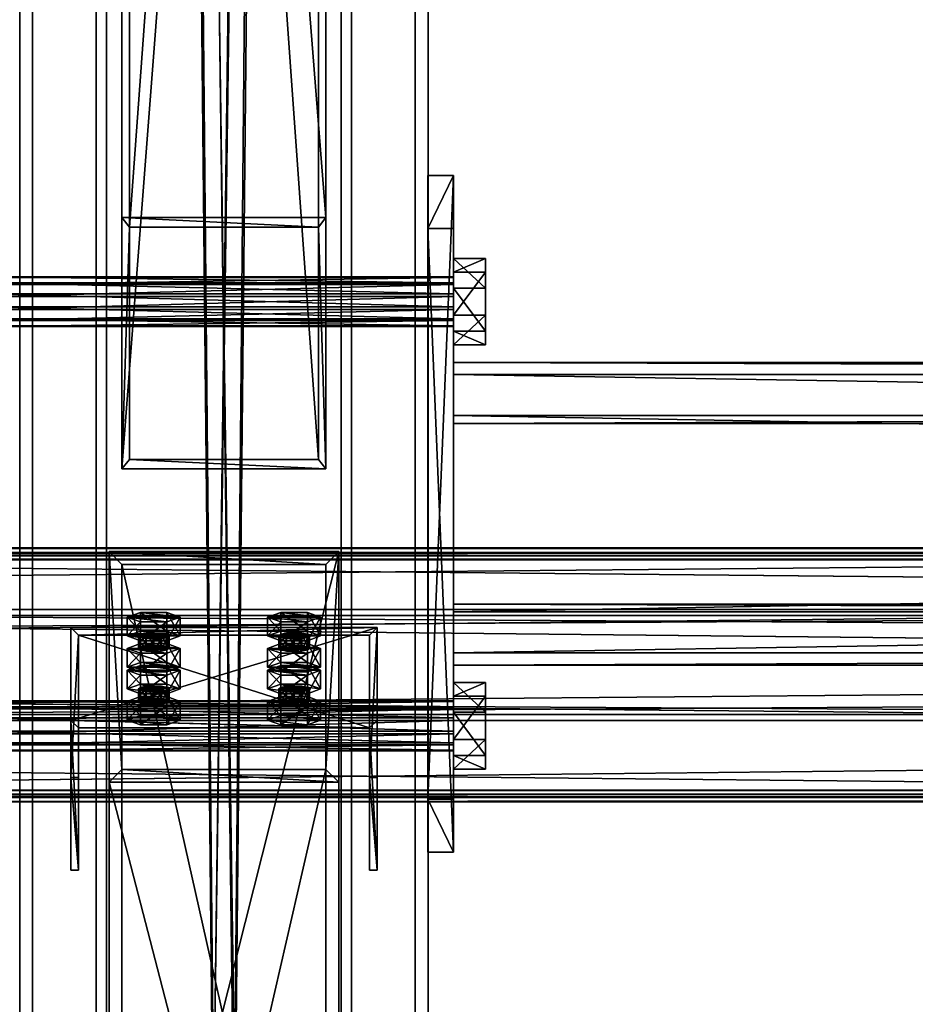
# Model space of a CAD drawing. Header units: millimetres. Extents: x -333 to 67333, y -930 to 39730.
# Tile 777 of 1056: x 11020 to 11371, y 24883 to 25269. Entities that reach past the tile are written whole.
import ezdxf

# ---------------------------------------------------------------- set-up
doc = ezdxf.new("R2010")
doc.units = ezdxf.units.MM
for name, color, linetype in [('13', 7, 'Continuous'), ('3', 7, 'Continuous'), ('4', 7, 'Continuous'), ('5', 7, 'Continuous'), ('6', 7, 'Continuous'), ('7', 7, 'Continuous'), ('95', 7, 'Continuous'), ('99', 7, 'Continuous')]:
    doc.layers.add(name, color=color, linetype=linetype)

msp = doc.modelspace()

# ---------------------------------------------------------------- meshes
at = {"layer": '13', "color": 30}
mesh = msp.add_polyface(dxfattribs=at)
corners = [(4899.99, 24965.81, 6372.77), (4899.99, 25038.2, 6357.38), (11699.99, 25038.2, 6357.38), (11699.99, 24965.81, 6372.77), (4899.99, 24997.03, 6163.71), (11699.99, 24997.03, 6163.71), (4899.99, 25057.68, 6150.82), (11699.99, 25057.68, 6150.82), (4899.99, 25060.38, 6163.54), (11699.99, 25060.38, 6163.54), (4899.99, 25062.33, 6163.12), (11699.99, 25062.33, 6163.12), (4899.99, 25059.22, 6148.45), (11699.99, 25059.22, 6148.45), (4899.99, 24994.66, 6162.17), (11699.99, 24994.66, 6162.17), (4899.99, 25035.82, 6355.84), (11699.99, 25035.82, 6355.84), (4899.99, 24967.35, 6370.4), (11699.99, 24967.35, 6370.4), (4899.99, 24964.65, 6357.68), (11699.99, 24964.65, 6357.68), (4899.99, 24962.69, 6358.1), (11699.99, 24962.69, 6358.1)]
mesh.append_faces([[corners[k] for k in face] for face in [(0, 2, 3, 3), (1, 5, 2, 2), (4, 7, 5, 5), (6, 9, 7, 7), (8, 11, 9, 9), (10, 13, 11, 11), (12, 15, 13, 13), (14, 17, 15, 15), (16, 19, 17, 17), (18, 21, 19, 19), (20, 23, 21, 21), (22, 3, 23, 23), (20, 0, 22, 22), (8, 12, 10, 10), (11, 7, 9, 9)]], dxfattribs={"vtx0": -1, "color": 30})
mesh.append_faces([[corners[k] for k in face] for face in [(0, 16, 1, 1), (16, 0, 18, 18), (18, 0, 20, 20), (12, 6, 14, 14), (14, 1, 16, 16), (3, 19, 23, 23), (19, 2, 17, 17), (17, 2, 15, 15), (15, 5, 13, 13)]], dxfattribs={"vtx0": -1, "vtx1": -1, "color": 30})
mesh.append_faces([[corners[k] for k in face] for face in [(12, 8, 6, 6), (14, 6, 4, 4), (14, 4, 1, 1), (7, 11, 13, 13), (19, 3, 2, 2), (15, 2, 5, 5), (13, 5, 7, 7)]], dxfattribs={"vtx0": -1, "vtx2": -1, "vtx3": -1, "color": 30})
mesh.append_faces([[corners[k] for k in face] for face in [(21, 23, 19, 19)]], dxfattribs={"vtx1": -1, "color": 30})
mesh.append_faces([[corners[k] for k in face] for face in [(0, 1, 2, 2), (1, 4, 5, 5), (4, 6, 7, 7), (6, 8, 9, 9), (8, 10, 11, 11), (10, 12, 13, 13), (12, 14, 15, 15), (14, 16, 17, 17), (16, 18, 19, 19), (18, 20, 21, 21), (20, 22, 23, 23), (22, 0, 3, 3)]], dxfattribs={"vtx2": -1, "vtx3": -1, "color": 30})
mesh = msp.add_polyface(dxfattribs=at)
corners = [(10499.99, 24965.81, 6372.77), (10499.99, 25038.2, 6357.38), (17299.99, 25038.2, 6357.38), (17299.99, 24965.81, 6372.77), (10499.99, 24997.03, 6163.71), (17299.99, 24997.03, 6163.71), (10499.99, 25057.68, 6150.82), (17299.99, 25057.68, 6150.82), (10499.99, 25060.38, 6163.54), (17299.99, 25060.38, 6163.54), (10499.99, 25062.33, 6163.12), (17299.99, 25062.33, 6163.12), (10499.99, 25059.22, 6148.45), (17299.99, 25059.22, 6148.45), (10499.99, 24994.66, 6162.17), (17299.99, 24994.66, 6162.17), (10499.99, 25035.82, 6355.84), (17299.99, 25035.82, 6355.84), (10499.99, 24967.35, 6370.4), (17299.99, 24967.35, 6370.4), (10499.99, 24964.65, 6357.68), (17299.99, 24964.65, 6357.68), (10499.99, 24962.69, 6358.1), (17299.99, 24962.69, 6358.1)]
mesh.append_faces([[corners[k] for k in face] for face in [(0, 2, 3, 3), (1, 5, 2, 2), (4, 7, 5, 5), (6, 9, 7, 7), (8, 11, 9, 9), (10, 13, 11, 11), (12, 15, 13, 13), (14, 17, 15, 15), (16, 19, 17, 17), (18, 21, 19, 19), (20, 23, 21, 21), (22, 3, 23, 23), (20, 0, 22, 22), (8, 12, 10, 10), (11, 7, 9, 9)]], dxfattribs={"vtx0": -1, "color": 30})
mesh.append_faces([[corners[k] for k in face] for face in [(0, 16, 1, 1), (16, 0, 18, 18), (18, 0, 20, 20), (12, 6, 14, 14), (14, 1, 16, 16), (3, 19, 23, 23), (19, 2, 17, 17), (17, 2, 15, 15), (15, 5, 13, 13)]], dxfattribs={"vtx0": -1, "vtx1": -1, "color": 30})
mesh.append_faces([[corners[k] for k in face] for face in [(12, 8, 6, 6), (14, 6, 4, 4), (14, 4, 1, 1), (7, 11, 13, 13), (19, 3, 2, 2), (15, 2, 5, 5), (13, 5, 7, 7)]], dxfattribs={"vtx0": -1, "vtx2": -1, "vtx3": -1, "color": 30})
mesh.append_faces([[corners[k] for k in face] for face in [(21, 23, 19, 19)]], dxfattribs={"vtx1": -1, "color": 30})
mesh.append_faces([[corners[k] for k in face] for face in [(0, 1, 2, 2), (1, 4, 5, 5), (4, 6, 7, 7), (6, 8, 9, 9), (8, 10, 11, 11), (10, 12, 13, 13), (12, 14, 15, 15), (14, 16, 17, 17), (16, 18, 19, 19), (18, 20, 21, 21), (20, 22, 23, 23), (22, 0, 3, 3)]], dxfattribs={"vtx2": -1, "vtx3": -1, "color": 30})
at = {"layer": '3', "color": 91}
mesh = msp.add_polyface(dxfattribs=at)
corners = [(11137, 25097.01, 5976.91), (11063, 25097.01, 5976.91), (11063, 26137.01, 3783.11), (11137, 26137.01, 3783.11), (11063, 25188.08, 5957.55), (11063, 26203.88, 3814.81), (11137, 25188.08, 5957.55), (11137, 26203.88, 3814.81), (11140, 25093.32, 5977.69), (11140, 25191.77, 5956.77), (11140, 26206.59, 3816.09), (11140, 26134.3, 3781.82), (11060, 25191.77, 5956.77), (11060, 26206.59, 3816.09), (11060, 25093.32, 5977.69), (11060, 26134.3, 3781.82)]
mesh.append_faces([[corners[k] for k in face] for face in [(0, 2, 3, 3), (1, 5, 2, 2), (4, 7, 5, 5), (6, 3, 7, 7), (8, 10, 11, 11), (9, 13, 10, 10), (12, 15, 13, 13), (14, 11, 15, 15)]], dxfattribs={"vtx0": -1, "color": 91})
mesh.append_faces([[corners[k] for k in face] for face in [(9, 6, 12, 12), (6, 8, 0, 0), (0, 8, 1, 1), (12, 4, 14, 14), (4, 12, 6, 6), (14, 1, 8, 8), (11, 3, 15, 15), (3, 10, 7, 7), (7, 10, 5, 5), (15, 2, 13, 13), (2, 15, 3, 3), (13, 5, 10, 10)]], dxfattribs={"vtx0": -1, "vtx1": -1, "color": 91})
mesh.append_faces([[corners[k] for k in face] for face in [(6, 9, 8, 8), (14, 4, 1, 1), (3, 11, 10, 10), (13, 2, 5, 5)]], dxfattribs={"vtx0": -1, "vtx2": -1, "vtx3": -1, "color": 91})
mesh.append_faces([[corners[k] for k in face] for face in [(0, 1, 2, 2), (1, 4, 5, 5), (4, 6, 7, 7), (6, 0, 3, 3), (8, 9, 10, 10), (9, 12, 13, 13), (12, 14, 15, 15), (14, 8, 11, 11)]], dxfattribs={"vtx2": -1, "vtx3": -1, "color": 91})
at = {"layer": '4', "color": 171}
mesh = msp.add_polyface(dxfattribs=at)
corners = [(11060, 25055.81, 5985.67), (11140, 25055.81, 5985.67), (11140, 24699.69, 5226.59), (11060, 24699.69, 5226.59), (11140, 24975.46, 6002.74), (11140, 24627.27, 5260.57), (11060, 24975.46, 6002.74), (11060, 24627.27, 5260.57), (11055, 25060.84, 5984.6), (11055, 24970.44, 6003.81), (11055, 24622.74, 5262.69), (11055, 24704.22, 5224.47), (11145, 24970.44, 6003.81), (11145, 24622.74, 5262.69), (11145, 25060.84, 5984.6), (11145, 24704.22, 5224.47)]
mesh.append_faces([[corners[k] for k in face] for face in [(0, 2, 3, 3), (1, 5, 2, 2), (4, 7, 5, 5), (6, 3, 7, 7), (8, 10, 11, 11), (9, 13, 10, 10), (12, 15, 13, 13), (14, 11, 15, 15)]], dxfattribs={"vtx0": -1, "color": 171})
mesh.append_faces([[corners[k] for k in face] for face in [(9, 6, 12, 12), (6, 8, 0, 0), (0, 8, 1, 1), (12, 4, 14, 14), (4, 12, 6, 6), (14, 1, 8, 8), (11, 3, 15, 15), (3, 10, 7, 7), (7, 10, 5, 5), (15, 2, 13, 13), (2, 15, 3, 3), (13, 5, 10, 10)]], dxfattribs={"vtx0": -1, "vtx1": -1, "color": 171})
mesh.append_faces([[corners[k] for k in face] for face in [(6, 9, 8, 8), (14, 4, 1, 1), (3, 11, 10, 10), (13, 2, 5, 5)]], dxfattribs={"vtx0": -1, "vtx2": -1, "vtx3": -1, "color": 171})
mesh.append_faces([[corners[k] for k in face] for face in [(0, 1, 2, 2), (1, 4, 5, 5), (4, 6, 7, 7), (6, 0, 3, 3), (8, 9, 10, 10), (9, 12, 13, 13), (12, 14, 15, 15), (14, 8, 11, 11)]], dxfattribs={"vtx2": -1, "vtx3": -1, "color": 171})
at = {"layer": '5', "color": 131}
mesh = msp.add_polyface(dxfattribs=at)
corners = [(11054, 29385.28, 2984), (11146, 29385.28, 2984), (11146, 19415.31, 2984), (11054, 19415.31, 2984), (11146, 29385.28, 3076), (11146, 19415.31, 3076), (11054, 29385.28, 3076), (11054, 19415.31, 3076), (11050, 29385.28, 2980), (11050, 29385.28, 3080), (11050, 19415.31, 3080), (11050, 19415.31, 2980), (11150, 29385.28, 3080), (11150, 19415.31, 3080), (11150, 29385.28, 2980), (11150, 19415.31, 2980)]
mesh.append_faces([[corners[k] for k in face] for face in [(0, 2, 3, 3), (1, 5, 2, 2), (4, 7, 5, 5), (6, 3, 7, 7), (8, 10, 11, 11), (9, 13, 10, 10), (12, 15, 13, 13), (14, 11, 15, 15)]], dxfattribs={"vtx0": -1, "color": 131})
mesh.append_faces([[corners[k] for k in face] for face in [(9, 6, 12, 12), (6, 8, 0, 0), (0, 8, 1, 1), (12, 4, 14, 14), (4, 12, 6, 6), (14, 1, 8, 8), (11, 3, 15, 15), (3, 10, 7, 7), (7, 10, 5, 5), (15, 2, 13, 13), (2, 15, 3, 3), (13, 5, 10, 10)]], dxfattribs={"vtx0": -1, "vtx1": -1, "color": 131})
mesh.append_faces([[corners[k] for k in face] for face in [(6, 9, 8, 8), (14, 4, 1, 1), (3, 11, 10, 10), (13, 2, 5, 5)]], dxfattribs={"vtx0": -1, "vtx2": -1, "vtx3": -1, "color": 131})
mesh.append_faces([[corners[k] for k in face] for face in [(0, 1, 2, 2), (1, 4, 5, 5), (4, 6, 7, 7), (6, 0, 3, 3), (8, 9, 10, 10), (9, 12, 13, 13), (12, 14, 15, 15), (14, 8, 11, 11)]], dxfattribs={"vtx2": -1, "vtx3": -1, "color": 131})
mesh = msp.add_polyface(dxfattribs=at)
corners = [(16609.96, 25111.13, 6008.63), (16609.96, 25021.14, 6027.75), (11189.95, 25021.14, 6027.75), (11189.95, 25111.13, 6008.63), (16609.96, 25040.26, 6117.74), (11189.95, 25040.26, 6117.74), (16609.96, 25130.25, 6098.62), (11189.95, 25130.25, 6098.62), (16609.96, 25114.21, 6003.88), (16609.96, 25135, 6101.7), (11189.95, 25135, 6101.7), (11189.95, 25114.21, 6003.88), (16609.96, 25037.18, 6122.49), (11189.95, 25037.18, 6122.49), (16609.96, 25016.39, 6024.67), (11189.95, 25016.39, 6024.67)]
mesh.append_faces([[corners[k] for k in face] for face in [(0, 2, 3, 3), (1, 5, 2, 2), (4, 7, 5, 5), (6, 3, 7, 7), (8, 10, 11, 11), (9, 13, 10, 10), (12, 15, 13, 13), (14, 11, 15, 15)]], dxfattribs={"vtx0": -1, "color": 131})
mesh.append_faces([[corners[k] for k in face] for face in [(8, 6, 9, 9), (6, 8, 0, 0), (12, 4, 14, 14), (4, 9, 6, 6), (11, 3, 15, 15), (3, 10, 7, 7), (7, 10, 5, 5), (15, 2, 13, 13), (2, 15, 3, 3), (13, 5, 10, 10)]], dxfattribs={"vtx0": -1, "vtx1": -1, "color": 131})
mesh.append_faces([[corners[k] for k in face] for face in [(0, 8, 14, 14), (4, 12, 9, 9), (14, 4, 1, 1), (14, 1, 0, 0), (3, 11, 10, 10), (13, 2, 5, 5)]], dxfattribs={"vtx0": -1, "vtx2": -1, "vtx3": -1, "color": 131})
mesh.append_faces([[corners[k] for k in face] for face in [(0, 1, 2, 2), (1, 4, 5, 5), (4, 6, 7, 7), (6, 0, 3, 3), (8, 9, 10, 10), (9, 12, 13, 13), (12, 14, 15, 15), (14, 8, 11, 11)]], dxfattribs={"vtx2": -1, "vtx3": -1, "color": 131})
at = {"layer": '6', "color": 2}
mesh = msp.add_polyface(dxfattribs=at)
corners = [(11020, 19420.14, 7183.53), (11180, 19420.14, 7183.53), (11180, 30845.34, 4755.1), (11020, 30845.34, 4755.1), (11020, 19420.14, 7347.1), (11020, 30878.6, 4911.61), (11180, 19420.14, 7347.1), (11180, 30878.6, 4911.61), (11175, 30846.38, 4759.99), (11025, 30846.38, 4759.99), (11025, 30877.56, 4906.72), (11175, 30877.56, 4906.72), (11025, 19420.14, 7341.99), (11175, 19420.14, 7341.99), (11025, 19420.14, 7188.64), (11175, 19420.14, 7188.64)]
mesh.append_faces([[corners[k] for k in face] for face in [(0, 2, 3, 3), (4, 3, 5, 5), (6, 5, 7, 7), (1, 7, 2, 2), (12, 11, 10, 10), (14, 10, 9, 9), (15, 9, 8, 8), (13, 8, 11, 11)]], dxfattribs={"vtx0": -1, "color": 2})
mesh.append_faces([[corners[k] for k in face] for face in [(2, 8, 3, 3), (8, 7, 11, 11), (11, 7, 10, 10), (3, 9, 5, 5), (9, 3, 8, 8), (5, 10, 7, 7), (4, 12, 0, 0), (12, 6, 13, 13), (13, 6, 15, 15), (0, 14, 1, 1), (14, 0, 12, 12), (1, 15, 6, 6)]], dxfattribs={"vtx0": -1, "vtx1": -1, "color": 2})
mesh.append_faces([[corners[k] for k in face] for face in [(8, 2, 7, 7), (5, 9, 10, 10), (12, 4, 6, 6), (1, 14, 15, 15)]], dxfattribs={"vtx0": -1, "vtx2": -1, "vtx3": -1, "color": 2})
mesh.append_faces([[corners[k] for k in face] for face in [(0, 1, 2, 2), (4, 0, 3, 3), (6, 4, 5, 5), (1, 6, 7, 7), (12, 13, 11, 11), (14, 12, 10, 10), (15, 14, 9, 9), (13, 15, 8, 8)]], dxfattribs={"vtx2": -1, "vtx3": -1, "color": 2})
at = {"layer": '7', "color": 6}
mesh = msp.add_polyface(dxfattribs=at)
corners = [(11159.99, 25031.04, 6333.35), (11039.99, 25031.04, 6333.35), (11039.99, 24994.66, 6162.17), (11159.99, 24994.66, 6162.17), (11039.99, 24972.35, 6345.82), (11039.99, 24935.97, 6174.64), (11042.99, 24972.35, 6345.82), (11042.99, 24935.97, 6174.64), (11042.99, 25028.11, 6333.97), (11042.99, 24991.72, 6162.79), (11156.99, 25028.11, 6333.97), (11156.99, 24991.72, 6162.79), (11156.99, 24972.35, 6345.82), (11156.99, 24935.97, 6174.64), (11159.99, 24972.35, 6345.82), (11159.99, 24935.97, 6174.64)]
mesh.append_faces([[corners[k] for k in face] for face in [(0, 2, 3, 3), (1, 5, 2, 2), (4, 7, 5, 5), (6, 9, 7, 7), (8, 11, 9, 9), (10, 13, 11, 11), (12, 15, 13, 13), (14, 3, 15, 15), (12, 0, 14, 14), (7, 2, 5, 5)]], dxfattribs={"vtx0": -1, "color": 6})
mesh.append_faces([[corners[k] for k in face] for face in [(1, 8, 4, 4), (8, 0, 10, 10), (10, 0, 12, 12), (3, 11, 15, 15), (11, 2, 9, 9), (9, 2, 7, 7)]], dxfattribs={"vtx0": -1, "vtx1": -1, "color": 6})
mesh.append_faces([[corners[k] for k in face] for face in [(8, 1, 0, 0), (11, 3, 2, 2)]], dxfattribs={"vtx0": -1, "vtx2": -1, "vtx3": -1, "color": 6})
mesh.append_faces([[corners[k] for k in face] for face in [(6, 4, 8, 8), (13, 15, 11, 11)]], dxfattribs={"vtx1": -1, "color": 6})
mesh.append_faces([[corners[k] for k in face] for face in [(0, 1, 2, 2), (1, 4, 5, 5), (4, 6, 7, 7), (6, 8, 9, 9), (8, 10, 11, 11), (10, 12, 13, 13), (12, 14, 15, 15), (14, 0, 3, 3)]], dxfattribs={"vtx2": -1, "vtx3": -1, "color": 6})
at = {"layer": '95', "color": 7}
mesh = msp.add_polyface(dxfattribs=at)
corners = [(11009.95, 25168.62, 6043.43), (11009.95, 25166.27, 6038.82), (11189.95, 25166.27, 6038.82), (11189.95, 25168.62, 6043.43), (11009.95, 25161.93, 6036), (11189.95, 25161.93, 6036), (11009.95, 25156.76, 6035.73), (11189.95, 25156.76, 6035.73), (11009.95, 25152.15, 6038.08), (11189.95, 25152.15, 6038.08), (11009.95, 25149.33, 6042.42), (11189.95, 25149.33, 6042.42), (11009.95, 25149.06, 6047.59), (11189.95, 25149.06, 6047.59), (11009.95, 25151.41, 6052.2), (11189.95, 25151.41, 6052.2), (11009.95, 25155.75, 6055.02), (11189.95, 25155.75, 6055.02), (11009.95, 25160.92, 6055.29), (11189.95, 25160.92, 6055.29), (11009.95, 25165.53, 6052.94), (11189.95, 25165.53, 6052.94), (11009.95, 25168.35, 6048.6), (11189.95, 25168.35, 6048.6), (11189.95, 25175.78, 6041.91), (11189.95, 25164.19, 6029.04), (11202.45, 25164.19, 6029.04), (11202.45, 25175.78, 6041.91), (11189.95, 25147.25, 6032.64), (11202.45, 25147.25, 6032.64), (11189.95, 25141.9, 6049.11), (11202.45, 25141.9, 6049.11), (11189.95, 25153.49, 6061.99), (11202.45, 25153.49, 6061.99), (11189.95, 25170.43, 6058.39), (11202.45, 25170.43, 6058.39), (10997.45, 25175.78, 6041.91), (10997.45, 25164.19, 6029.04), (11009.95, 25164.19, 6029.04), (11009.95, 25175.78, 6041.91), (10997.45, 25147.25, 6032.64), (11009.95, 25147.25, 6032.64), (10997.45, 25141.9, 6049.11), (11009.95, 25141.9, 6049.11), (10997.45, 25153.49, 6061.99), (11009.95, 25153.49, 6061.99), (10997.45, 25170.43, 6058.39), (11009.95, 25170.43, 6058.39), (11009.95, 25002.33, 6078.78), (11009.95, 24999.98, 6074.17), (11189.95, 24999.98, 6074.17), (11189.95, 25002.33, 6078.78), (11009.95, 24995.64, 6071.35), (11189.95, 24995.64, 6071.35), (11009.95, 24990.47, 6071.08), (11189.95, 24990.47, 6071.08), (11009.95, 24985.86, 6073.43), (11189.95, 24985.86, 6073.43), (11009.95, 24983.04, 6077.77), (11189.95, 24983.04, 6077.77), (11009.95, 24982.77, 6082.94), (11189.95, 24982.77, 6082.94), (11009.95, 24985.12, 6087.55), (11189.95, 24985.12, 6087.55), (11009.95, 24989.46, 6090.37), (11189.95, 24989.46, 6090.37), (11009.95, 24994.63, 6090.64), (11189.95, 24994.63, 6090.64), (11009.95, 24999.24, 6088.29), (11189.95, 24999.24, 6088.29), (11009.95, 25002.06, 6083.95), (11189.95, 25002.06, 6083.95), (11189.95, 25009.49, 6077.26), (11189.95, 24997.91, 6064.38), (11202.45, 24997.91, 6064.38), (11202.45, 25009.49, 6077.26), (11189.95, 24980.96, 6067.99), (11202.45, 24980.96, 6067.99), (11189.95, 24975.61, 6084.46), (11202.45, 24975.61, 6084.46), (11189.95, 24987.2, 6097.33), (11202.45, 24987.2, 6097.33), (11189.95, 25004.14, 6093.73), (11202.45, 25004.14, 6093.73), (10997.45, 25009.49, 6077.26), (10997.45, 24997.91, 6064.38), (11009.95, 24997.91, 6064.38), (11009.95, 25009.49, 6077.26), (10997.45, 24980.96, 6067.99), (11009.95, 24980.96, 6067.99), (10997.45, 24975.61, 6084.46), (11009.95, 24975.61, 6084.46), (10997.45, 24987.2, 6097.33), (11009.95, 24987.2, 6097.33), (10997.45, 25004.14, 6093.73), (11009.95, 25004.14, 6093.73)]
mesh.append_faces([[corners[k] for k in face] for face in [(0, 2, 3, 3), (1, 5, 2, 2), (4, 7, 5, 5), (6, 9, 7, 7), (8, 11, 9, 9), (10, 13, 11, 11), (12, 15, 13, 13), (14, 17, 15, 15), (16, 19, 17, 17), (18, 21, 19, 19), (20, 23, 21, 21), (22, 3, 23, 23), (4, 8, 6, 6), (18, 22, 20, 20), (23, 19, 21, 21), (11, 7, 9, 9), (24, 26, 27, 27), (25, 29, 26, 26), (28, 31, 29, 29), (30, 33, 31, 31), (32, 35, 33, 33), (34, 27, 35, 35), (25, 30, 28, 28), (32, 24, 34, 34), (27, 33, 35, 35), (31, 26, 29, 29), (36, 38, 39, 39), (37, 41, 38, 38), (40, 43, 41, 41), (42, 45, 43, 43), (44, 47, 45, 45), (46, 39, 47, 47), (37, 42, 40, 40), (44, 36, 46, 46), (39, 45, 47, 47), (43, 38, 41, 41), (48, 50, 51, 51), (49, 53, 50, 50), (52, 55, 53, 53), (54, 57, 55, 55), (56, 59, 57, 57), (58, 61, 59, 59), (60, 63, 61, 61), (62, 65, 63, 63), (64, 67, 65, 65), (66, 69, 67, 67), (68, 71, 69, 69), (70, 51, 71, 71), (52, 56, 54, 54), (66, 70, 68, 68), (71, 67, 69, 69), (59, 55, 57, 57), (72, 74, 75, 75), (73, 77, 74, 74), (76, 79, 77, 77), (78, 81, 79, 79), (80, 83, 81, 81), (82, 75, 83, 83), (73, 78, 76, 76), (80, 72, 82, 82), (75, 81, 83, 83), (79, 74, 77, 77), (84, 86, 87, 87), (85, 89, 86, 86), (88, 91, 89, 89), (90, 93, 91, 91), (92, 95, 93, 93), (94, 87, 95, 95), (85, 90, 88, 88), (92, 84, 94, 94), (87, 93, 95, 95), (91, 86, 89, 89)]], dxfattribs={"vtx0": -1, "color": 7})
mesh.append_faces([[corners[k] for k in face] for face in [(8, 4, 10, 10), (10, 4, 12, 12), (12, 0, 14, 14), (14, 0, 16, 16), (16, 22, 18, 18), (19, 23, 17, 17), (17, 3, 15, 15), (15, 2, 13, 13), (13, 5, 11, 11), (30, 24, 32, 32), (33, 26, 31, 31), (42, 36, 44, 44), (45, 38, 43, 43), (56, 52, 58, 58), (58, 49, 60, 60), (60, 48, 62, 62), (62, 70, 64, 64), (64, 70, 66, 66), (67, 71, 65, 65), (65, 51, 63, 63), (63, 50, 61, 61), (61, 53, 59, 59), (78, 72, 80, 80), (81, 74, 79, 79), (90, 84, 92, 92), (93, 86, 91, 91)]], dxfattribs={"vtx0": -1, "vtx1": -1, "color": 7})
mesh.append_faces([[corners[k] for k in face] for face in [(12, 4, 1, 1), (12, 1, 0, 0), (16, 0, 22, 22), (17, 23, 3, 3), (15, 3, 2, 2), (13, 2, 5, 5), (11, 5, 7, 7), (30, 25, 24, 24), (33, 27, 26, 26), (42, 37, 36, 36), (45, 39, 38, 38), (58, 52, 49, 49), (60, 49, 48, 48), (62, 48, 70, 70), (65, 71, 51, 51), (63, 51, 50, 50), (61, 50, 53, 53), (59, 53, 55, 55), (78, 73, 72, 72), (81, 75, 74, 74), (90, 85, 84, 84), (93, 87, 86, 86)]], dxfattribs={"vtx0": -1, "vtx2": -1, "vtx3": -1, "color": 7})
mesh.append_faces([[corners[k] for k in face] for face in [(0, 1, 2, 2), (1, 4, 5, 5), (4, 6, 7, 7), (6, 8, 9, 9), (8, 10, 11, 11), (10, 12, 13, 13), (12, 14, 15, 15), (14, 16, 17, 17), (16, 18, 19, 19), (18, 20, 21, 21), (20, 22, 23, 23), (22, 0, 3, 3), (24, 25, 26, 26), (25, 28, 29, 29), (28, 30, 31, 31), (30, 32, 33, 33), (32, 34, 35, 35), (34, 24, 27, 27), (36, 37, 38, 38), (37, 40, 41, 41), (40, 42, 43, 43), (42, 44, 45, 45), (44, 46, 47, 47), (46, 36, 39, 39), (48, 49, 50, 50), (49, 52, 53, 53), (52, 54, 55, 55), (54, 56, 57, 57), (56, 58, 59, 59), (58, 60, 61, 61), (60, 62, 63, 63), (62, 64, 65, 65), (64, 66, 67, 67), (66, 68, 69, 69), (68, 70, 71, 71), (70, 48, 51, 51), (72, 73, 74, 74), (73, 76, 77, 77), (76, 78, 79, 79), (78, 80, 81, 81), (80, 82, 83, 83), (82, 72, 75, 75), (84, 85, 86, 86), (85, 88, 89, 89), (88, 90, 91, 91), (90, 92, 93, 93), (92, 94, 95, 95), (94, 84, 87, 87)]], dxfattribs={"vtx2": -1, "vtx3": -1, "color": 7})
at = {"layer": '95', "color": 20}
mesh = msp.add_polyface(dxfattribs=at)
corners = [(11078.49, 25027.8, 6308.48), (11077.69, 25027.18, 6305.54), (11077.69, 25022.29, 6306.58), (11067.29, 25027.18, 6305.54), (11066.49, 25027.8, 6308.48), (11066.49, 25022.91, 6309.52), (11067.29, 25028.42, 6311.41), (11067.29, 25023.53, 6312.45), (11069.49, 25028.88, 6313.56), (11069.49, 25023.99, 6314.6), (11072.49, 25029.05, 6314.35), (11072.49, 25024.16, 6315.39), (11075.49, 25028.88, 6313.56), (11075.49, 25023.99, 6314.6), (11077.69, 25028.42, 6311.41), (11077.69, 25023.53, 6312.45), (11078.49, 25022.91, 6309.52), (11072.49, 25026.55, 6302.61), (11069.49, 25026.72, 6303.39), (11075.49, 25026.72, 6303.39), (11082.88, 25035.14, 6306.92), (11077.69, 25033.27, 6298.11), (11077.69, 25025.93, 6299.67), (11082.88, 25027.8, 6308.48), (11067.29, 25033.27, 6298.11), (11067.29, 25025.93, 6299.67), (11062.1, 25035.14, 6306.92), (11062.1, 25027.8, 6308.48), (11067.29, 25037.01, 6315.72), (11067.29, 25029.67, 6317.28), (11077.69, 25037.01, 6315.72), (11077.69, 25029.67, 6317.28)]
mesh.append_faces([[corners[k] for k in face] for face in [(6, 9, 7, 7), (8, 11, 9, 9), (10, 13, 11, 11), (12, 15, 13, 13), (17, 3, 18, 18), (8, 12, 10, 10), (20, 22, 23, 23), (21, 25, 22, 22), (24, 27, 25, 25), (26, 29, 27, 27), (28, 31, 29, 29), (30, 23, 31, 31), (21, 26, 24, 24), (28, 20, 30, 30), (23, 29, 31, 31), (27, 22, 25, 25)]], dxfattribs={"vtx0": -1, "color": 20})
mesh.append_faces([[corners[k] for k in face] for face in [(3, 19, 4, 4), (4, 1, 6, 6), (6, 0, 8, 8), (26, 20, 28, 28), (29, 23, 27, 27)]], dxfattribs={"vtx0": -1, "vtx1": -1, "color": 20})
mesh.append_faces([[corners[k] for k in face] for face in [(3, 17, 19, 19), (4, 19, 1, 1), (6, 1, 0, 0), (8, 0, 14, 14), (8, 14, 12, 12), (26, 21, 20, 20), (27, 23, 22, 22)]], dxfattribs={"vtx0": -1, "vtx2": -1, "vtx3": -1, "color": 20})
mesh.append_faces([[corners[k] for k in face] for face in [(0, 1, 2, 2), (3, 4, 5, 5), (4, 6, 7, 7), (6, 8, 9, 9), (8, 10, 11, 11), (10, 12, 13, 13), (12, 14, 15, 15), (14, 0, 16, 16), (20, 21, 22, 22), (21, 24, 25, 25), (24, 26, 27, 27), (26, 28, 29, 29), (28, 30, 31, 31), (30, 20, 23, 23)]], dxfattribs={"vtx2": -1, "vtx3": -1, "color": 20})
mesh = msp.add_polyface(dxfattribs=at)
corners = [(11133.49, 25027.8, 6308.48), (11132.69, 25027.18, 6305.54), (11132.69, 25022.29, 6306.58), (11122.29, 25027.18, 6305.54), (11121.49, 25027.8, 6308.48), (11121.49, 25022.91, 6309.52), (11122.29, 25028.42, 6311.41), (11122.29, 25023.53, 6312.45), (11124.49, 25028.88, 6313.56), (11124.49, 25023.99, 6314.6), (11127.49, 25029.05, 6314.35), (11127.49, 25024.16, 6315.39), (11130.49, 25028.88, 6313.56), (11130.49, 25023.99, 6314.6), (11132.69, 25028.42, 6311.41), (11132.69, 25023.53, 6312.45), (11133.49, 25022.91, 6309.52), (11130.49, 25026.72, 6303.39), (11124.49, 25026.72, 6303.39), (11127.49, 25026.55, 6302.61), (11137.88, 25035.14, 6306.92), (11132.69, 25033.27, 6298.11), (11132.69, 25025.93, 6299.67), (11137.88, 25027.8, 6308.48), (11122.29, 25033.27, 6298.11), (11122.29, 25025.93, 6299.67), (11117.1, 25035.14, 6306.92), (11117.1, 25027.8, 6308.48), (11122.29, 25037.01, 6315.72), (11122.29, 25029.67, 6317.28), (11132.69, 25037.01, 6315.72), (11132.69, 25029.67, 6317.28)]
mesh.append_faces([[corners[k] for k in face] for face in [(6, 9, 7, 7), (8, 11, 9, 9), (10, 13, 11, 11), (12, 15, 13, 13), (17, 18, 19, 19), (8, 12, 10, 10), (20, 22, 23, 23), (21, 25, 22, 22), (24, 27, 25, 25), (26, 29, 27, 27), (28, 31, 29, 29), (30, 23, 31, 31), (21, 26, 24, 24), (28, 20, 30, 30), (23, 29, 31, 31), (27, 22, 25, 25)]], dxfattribs={"vtx0": -1, "color": 20})
mesh.append_faces([[corners[k] for k in face] for face in [(18, 17, 3, 3), (3, 1, 4, 4), (4, 1, 6, 6), (6, 14, 8, 8), (26, 20, 28, 28), (29, 23, 27, 27)]], dxfattribs={"vtx0": -1, "vtx1": -1, "color": 20})
mesh.append_faces([[corners[k] for k in face] for face in [(3, 17, 1, 1), (6, 1, 0, 0), (6, 0, 14, 14), (8, 14, 12, 12), (26, 21, 20, 20), (27, 23, 22, 22)]], dxfattribs={"vtx0": -1, "vtx2": -1, "vtx3": -1, "color": 20})
mesh.append_faces([[corners[k] for k in face] for face in [(0, 1, 2, 2), (3, 4, 5, 5), (4, 6, 7, 7), (6, 8, 9, 9), (8, 10, 11, 11), (10, 12, 13, 13), (12, 14, 15, 15), (14, 0, 16, 16), (20, 21, 22, 22), (21, 24, 25, 25), (24, 26, 27, 27), (26, 28, 29, 29), (28, 30, 31, 31), (30, 20, 23, 23)]], dxfattribs={"vtx2": -1, "vtx3": -1, "color": 20})
mesh = msp.add_polyface(dxfattribs=at)
corners = [(11078.49, 25027.8, 6308.48), (11077.69, 25022.29, 6306.58), (11078.49, 25022.91, 6309.52), (11077.69, 25027.18, 6305.54), (11075.49, 25026.72, 6303.39), (11075.49, 25021.83, 6304.43), (11072.49, 25026.55, 6302.61), (11072.49, 25021.66, 6303.65), (11069.49, 25026.72, 6303.39), (11069.49, 25021.83, 6304.43), (11067.29, 25027.18, 6305.54), (11067.29, 25022.29, 6306.58), (11066.49, 25022.91, 6309.52), (11066.49, 25027.8, 6308.48), (11067.29, 25023.53, 6312.45), (11077.69, 25028.42, 6311.41), (11077.69, 25023.53, 6312.45), (11072.49, 25024.16, 6315.39), (11075.49, 25023.99, 6314.6), (11069.49, 25023.99, 6314.6), (11082.88, 25022.91, 6309.52), (11077.69, 25021.04, 6300.71), (11077.69, 25013.7, 6302.27), (11082.88, 25015.57, 6311.08), (11067.29, 25021.04, 6300.71), (11067.29, 25013.7, 6302.27), (11062.1, 25022.91, 6309.52), (11062.1, 25015.57, 6311.08), (11067.29, 25024.78, 6318.32), (11067.29, 25017.44, 6319.88), (11077.69, 25024.78, 6318.32), (11077.69, 25017.44, 6319.88), (11062.1, 25014.35, 6209.1), (11082.88, 25014.35, 6209.1), (11067.29, 25016.22, 6217.91), (11077.69, 25016.22, 6217.91)]
mesh.append_faces([[corners[k] for k in face] for face in [(0, 1, 2, 2), (3, 5, 1, 1), (4, 7, 5, 5), (6, 9, 7, 7), (8, 11, 9, 9), (10, 12, 11, 11), (13, 14, 12, 12), (15, 2, 16, 16), (16, 17, 18, 18), (11, 7, 9, 9), (20, 22, 23, 23), (21, 25, 22, 22), (24, 27, 25, 25), (26, 29, 27, 27), (28, 31, 29, 29), (30, 23, 31, 31), (21, 26, 24, 24), (28, 20, 30, 30), (23, 29, 31, 31), (34, 33, 35, 35)]], dxfattribs={"vtx0": -1, "color": 20})
mesh.append_faces([[corners[k] for k in face] for face in [(17, 16, 19, 19), (19, 16, 14, 14), (14, 1, 12, 12), (12, 5, 11, 11), (26, 20, 28, 28), (29, 23, 27, 27), (32, 33, 34, 34)]], dxfattribs={"vtx0": -1, "vtx1": -1, "color": 20})
mesh.append_faces([[corners[k] for k in face] for face in [(14, 16, 2, 2), (14, 2, 1, 1), (12, 1, 5, 5), (11, 5, 7, 7), (26, 21, 20, 20)]], dxfattribs={"vtx0": -1, "vtx2": -1, "vtx3": -1, "color": 20})
mesh.append_faces([[corners[k] for k in face] for face in [(3, 4, 5, 5), (4, 6, 7, 7), (6, 8, 9, 9), (8, 10, 11, 11), (20, 21, 22, 22), (21, 24, 25, 25), (24, 26, 27, 27), (26, 28, 29, 29), (28, 30, 31, 31), (30, 20, 23, 23)]], dxfattribs={"vtx2": -1, "vtx3": -1, "color": 20})
mesh = msp.add_polyface(dxfattribs=at)
corners = [(11133.49, 25027.8, 6308.48), (11132.69, 25022.29, 6306.58), (11133.49, 25022.91, 6309.52), (11132.69, 25027.18, 6305.54), (11130.49, 25026.72, 6303.39), (11130.49, 25021.83, 6304.43), (11127.49, 25026.55, 6302.61), (11127.49, 25021.66, 6303.65), (11124.49, 25026.72, 6303.39), (11124.49, 25021.83, 6304.43), (11122.29, 25027.18, 6305.54), (11122.29, 25022.29, 6306.58), (11121.49, 25022.91, 6309.52), (11121.49, 25027.8, 6308.48), (11122.29, 25023.53, 6312.45), (11132.69, 25028.42, 6311.41), (11132.69, 25023.53, 6312.45), (11127.49, 25024.16, 6315.39), (11130.49, 25023.99, 6314.6), (11124.49, 25023.99, 6314.6), (11137.88, 25022.91, 6309.52), (11132.69, 25021.04, 6300.71), (11132.69, 25013.7, 6302.27), (11137.88, 25015.57, 6311.08), (11122.29, 25021.04, 6300.71), (11122.29, 25013.7, 6302.27), (11117.1, 25022.91, 6309.52), (11117.1, 25015.57, 6311.08), (11122.29, 25024.78, 6318.32), (11122.29, 25017.44, 6319.88), (11132.69, 25024.78, 6318.32), (11132.69, 25017.44, 6319.88), (11117.1, 25014.35, 6209.1), (11137.88, 25014.35, 6209.1), (11122.29, 25016.22, 6217.91), (11132.69, 25016.22, 6217.91)]
mesh.append_faces([[corners[k] for k in face] for face in [(0, 1, 2, 2), (3, 5, 1, 1), (4, 7, 5, 5), (6, 9, 7, 7), (8, 11, 9, 9), (10, 12, 11, 11), (13, 14, 12, 12), (15, 2, 16, 16), (16, 17, 18, 18), (11, 7, 9, 9), (20, 22, 23, 23), (21, 25, 22, 22), (24, 27, 25, 25), (26, 29, 27, 27), (28, 31, 29, 29), (30, 23, 31, 31), (21, 26, 24, 24), (28, 20, 30, 30), (23, 29, 31, 31), (34, 33, 35, 35)]], dxfattribs={"vtx0": -1, "color": 20})
mesh.append_faces([[corners[k] for k in face] for face in [(17, 16, 19, 19), (19, 2, 14, 14), (14, 1, 12, 12), (12, 5, 11, 11), (26, 20, 28, 28), (29, 23, 27, 27), (32, 33, 34, 34)]], dxfattribs={"vtx0": -1, "vtx1": -1, "color": 20})
mesh.append_faces([[corners[k] for k in face] for face in [(19, 16, 2, 2), (14, 2, 1, 1), (12, 1, 5, 5), (11, 5, 7, 7), (26, 21, 20, 20)]], dxfattribs={"vtx0": -1, "vtx2": -1, "vtx3": -1, "color": 20})
mesh.append_faces([[corners[k] for k in face] for face in [(3, 4, 5, 5), (4, 6, 7, 7), (6, 8, 9, 9), (8, 10, 11, 11), (20, 21, 22, 22), (21, 24, 25, 25), (24, 26, 27, 27), (26, 28, 29, 29), (28, 30, 31, 31), (30, 20, 23, 23)]], dxfattribs={"vtx2": -1, "vtx3": -1, "color": 20})
mesh = msp.add_polyface(dxfattribs=at)
corners = [(11062.1, 25015.57, 6311.08), (11082.88, 25015.57, 6311.08), (11077.69, 25013.7, 6302.27), (11067.29, 25013.7, 6302.27), (11078.49, 25007.01, 6210.66), (11077.69, 25006.39, 6207.73), (11077.69, 25001.5, 6208.77), (11067.29, 25006.39, 6207.73), (11066.49, 25007.01, 6210.66), (11066.49, 25002.12, 6211.7), (11067.29, 25007.63, 6213.6), (11067.29, 25002.74, 6214.64), (11069.49, 25008.09, 6215.75), (11069.49, 25003.2, 6216.78), (11072.49, 25008.26, 6216.53), (11072.49, 25003.37, 6217.57), (11075.49, 25008.09, 6215.75), (11075.49, 25003.2, 6216.78), (11077.69, 25007.63, 6213.6), (11077.69, 25002.74, 6214.64), (11078.49, 25002.12, 6211.7), (11075.49, 25005.93, 6205.58), (11069.49, 25005.93, 6205.58), (11072.49, 25005.76, 6204.79), (11082.88, 25014.35, 6209.1), (11077.69, 25012.47, 6200.3), (11077.69, 25005.14, 6201.86), (11082.88, 25007.01, 6210.66), (11067.29, 25012.47, 6200.3), (11067.29, 25005.14, 6201.86), (11062.1, 25014.35, 6209.1), (11062.1, 25007.01, 6210.66), (11067.29, 25016.22, 6217.91), (11067.29, 25008.88, 6219.47), (11077.69, 25016.22, 6217.91), (11077.69, 25008.88, 6219.47)]
mesh.append_faces([[corners[k] for k in face] for face in [(0, 2, 3, 3), (10, 13, 11, 11), (12, 15, 13, 13), (14, 17, 15, 15), (16, 19, 17, 17), (21, 22, 23, 23), (14, 18, 16, 16), (24, 26, 27, 27), (25, 29, 26, 26), (28, 31, 29, 29), (30, 33, 31, 31), (32, 35, 33, 33), (34, 27, 35, 35), (25, 30, 28, 28), (27, 33, 35, 35), (31, 26, 29, 29)]], dxfattribs={"vtx0": -1, "color": 20})
mesh.append_faces([[corners[k] for k in face] for face in [(22, 21, 7, 7), (7, 5, 8, 8), (8, 5, 10, 10), (10, 4, 12, 12), (12, 18, 14, 14), (33, 26, 31, 31)]], dxfattribs={"vtx0": -1, "vtx1": -1, "color": 20})
mesh.append_faces([[corners[k] for k in face] for face in [(0, 1, 2, 2), (7, 21, 5, 5), (10, 5, 4, 4), (12, 4, 18, 18), (30, 25, 24, 24), (33, 27, 26, 26)]], dxfattribs={"vtx0": -1, "vtx2": -1, "vtx3": -1, "color": 20})
mesh.append_faces([[corners[k] for k in face] for face in [(4, 5, 6, 6), (7, 8, 9, 9), (8, 10, 11, 11), (10, 12, 13, 13), (12, 14, 15, 15), (14, 16, 17, 17), (16, 18, 19, 19), (18, 4, 20, 20), (24, 25, 26, 26), (25, 28, 29, 29), (28, 30, 31, 31), (30, 32, 33, 33), (32, 34, 35, 35), (34, 24, 27, 27)]], dxfattribs={"vtx2": -1, "vtx3": -1, "color": 20})
mesh = msp.add_polyface(dxfattribs=at)
corners = [(11117.1, 25015.57, 6311.08), (11137.88, 25015.57, 6311.08), (11132.69, 25013.7, 6302.27), (11122.29, 25013.7, 6302.27), (11133.49, 25007.01, 6210.66), (11132.69, 25006.39, 6207.73), (11132.69, 25001.5, 6208.77), (11122.29, 25006.39, 6207.73), (11121.49, 25007.01, 6210.66), (11121.49, 25002.12, 6211.7), (11122.29, 25007.63, 6213.6), (11122.29, 25002.74, 6214.64), (11124.49, 25008.09, 6215.75), (11124.49, 25003.2, 6216.78), (11127.49, 25008.26, 6216.53), (11127.49, 25003.37, 6217.57), (11130.49, 25008.09, 6215.75), (11130.49, 25003.2, 6216.78), (11132.69, 25007.63, 6213.6), (11132.69, 25002.74, 6214.64), (11133.49, 25002.12, 6211.7), (11127.49, 25005.76, 6204.79), (11124.49, 25005.93, 6205.58), (11130.49, 25005.93, 6205.58), (11137.88, 25014.35, 6209.1), (11132.69, 25012.47, 6200.3), (11132.69, 25005.14, 6201.86), (11137.88, 25007.01, 6210.66), (11122.29, 25012.47, 6200.3), (11122.29, 25005.14, 6201.86), (11117.1, 25014.35, 6209.1), (11117.1, 25007.01, 6210.66), (11122.29, 25016.22, 6217.91), (11122.29, 25008.88, 6219.47), (11132.69, 25016.22, 6217.91), (11132.69, 25008.88, 6219.47)]
mesh.append_faces([[corners[k] for k in face] for face in [(0, 2, 3, 3), (10, 13, 11, 11), (12, 15, 13, 13), (14, 17, 15, 15), (16, 19, 17, 17), (21, 7, 22, 22), (14, 18, 16, 16), (24, 26, 27, 27), (25, 29, 26, 26), (28, 31, 29, 29), (30, 33, 31, 31), (32, 35, 33, 33), (34, 27, 35, 35), (25, 30, 28, 28), (27, 33, 35, 35), (31, 26, 29, 29)]], dxfattribs={"vtx0": -1, "color": 20})
mesh.append_faces([[corners[k] for k in face] for face in [(7, 23, 8, 8), (8, 4, 10, 10), (10, 4, 12, 12), (12, 18, 14, 14), (33, 26, 31, 31)]], dxfattribs={"vtx0": -1, "vtx1": -1, "color": 20})
mesh.append_faces([[corners[k] for k in face] for face in [(0, 1, 2, 2), (7, 21, 23, 23), (8, 23, 5, 5), (8, 5, 4, 4), (12, 4, 18, 18), (30, 25, 24, 24), (33, 27, 26, 26)]], dxfattribs={"vtx0": -1, "vtx2": -1, "vtx3": -1, "color": 20})
mesh.append_faces([[corners[k] for k in face] for face in [(4, 5, 6, 6), (7, 8, 9, 9), (8, 10, 11, 11), (10, 12, 13, 13), (12, 14, 15, 15), (14, 16, 17, 17), (16, 18, 19, 19), (18, 4, 20, 20), (24, 25, 26, 26), (25, 28, 29, 29), (28, 30, 31, 31), (30, 32, 33, 33), (32, 34, 35, 35), (34, 24, 27, 27)]], dxfattribs={"vtx2": -1, "vtx3": -1, "color": 20})
mesh = msp.add_polyface(dxfattribs=at)
corners = [(11078.49, 25007.01, 6210.66), (11077.69, 25001.5, 6208.77), (11078.49, 25002.12, 6211.7), (11077.69, 25006.39, 6207.73), (11075.49, 25005.93, 6205.58), (11075.49, 25001.04, 6206.62), (11072.49, 25005.76, 6204.79), (11072.49, 25000.87, 6205.83), (11069.49, 25005.93, 6205.58), (11069.49, 25001.04, 6206.62), (11067.29, 25006.39, 6207.73), (11067.29, 25001.5, 6208.77), (11066.49, 25002.12, 6211.7), (11066.49, 25007.01, 6210.66), (11067.29, 25002.74, 6214.64), (11077.69, 25007.63, 6213.6), (11077.69, 25002.74, 6214.64), (11072.49, 25003.37, 6217.57), (11075.49, 25003.2, 6216.78), (11069.49, 25003.2, 6216.78), (11082.88, 25002.12, 6211.7), (11077.69, 25000.25, 6202.9), (11077.69, 24992.91, 6204.46), (11082.88, 24994.78, 6213.26), (11067.29, 25000.25, 6202.9), (11067.29, 24992.91, 6204.46), (11062.1, 25002.12, 6211.7), (11062.1, 24994.78, 6213.26), (11067.29, 25003.99, 6220.51), (11067.29, 24996.65, 6222.06), (11077.69, 25003.99, 6220.51), (11077.69, 24996.65, 6222.06)]
mesh.append_faces([[corners[k] for k in face] for face in [(0, 1, 2, 2), (3, 5, 1, 1), (4, 7, 5, 5), (6, 9, 7, 7), (8, 11, 9, 9), (10, 12, 11, 11), (13, 14, 12, 12), (15, 2, 16, 16), (16, 17, 18, 18), (11, 7, 9, 9), (20, 22, 23, 23), (21, 25, 22, 22), (24, 27, 25, 25), (26, 29, 27, 27), (28, 31, 29, 29), (30, 23, 31, 31), (21, 26, 24, 24), (28, 20, 30, 30), (23, 29, 31, 31), (27, 22, 25, 25)]], dxfattribs={"vtx0": -1, "color": 20})
mesh.append_faces([[corners[k] for k in face] for face in [(17, 16, 19, 19), (19, 16, 14, 14), (14, 1, 12, 12), (12, 5, 11, 11), (26, 20, 28, 28), (29, 23, 27, 27)]], dxfattribs={"vtx0": -1, "vtx1": -1, "color": 20})
mesh.append_faces([[corners[k] for k in face] for face in [(14, 16, 2, 2), (14, 2, 1, 1), (12, 1, 5, 5), (11, 5, 7, 7), (26, 21, 20, 20), (27, 23, 22, 22)]], dxfattribs={"vtx0": -1, "vtx2": -1, "vtx3": -1, "color": 20})
mesh.append_faces([[corners[k] for k in face] for face in [(3, 4, 5, 5), (4, 6, 7, 7), (6, 8, 9, 9), (8, 10, 11, 11), (20, 21, 22, 22), (21, 24, 25, 25), (24, 26, 27, 27), (26, 28, 29, 29), (28, 30, 31, 31), (30, 20, 23, 23)]], dxfattribs={"vtx2": -1, "vtx3": -1, "color": 20})
mesh = msp.add_polyface(dxfattribs=at)
corners = [(11133.49, 25007.01, 6210.66), (11132.69, 25001.5, 6208.77), (11133.49, 25002.12, 6211.7), (11132.69, 25006.39, 6207.73), (11130.49, 25005.93, 6205.58), (11130.49, 25001.04, 6206.62), (11127.49, 25005.76, 6204.79), (11127.49, 25000.87, 6205.83), (11124.49, 25005.93, 6205.58), (11124.49, 25001.04, 6206.62), (11122.29, 25006.39, 6207.73), (11122.29, 25001.5, 6208.77), (11121.49, 25002.12, 6211.7), (11121.49, 25007.01, 6210.66), (11122.29, 25002.74, 6214.64), (11132.69, 25007.63, 6213.6), (11132.69, 25002.74, 6214.64), (11127.49, 25003.37, 6217.57), (11130.49, 25003.2, 6216.78), (11124.49, 25003.2, 6216.78), (11137.88, 25002.12, 6211.7), (11132.69, 25000.25, 6202.9), (11132.69, 24992.91, 6204.46), (11137.88, 24994.78, 6213.26), (11122.29, 25000.25, 6202.9), (11122.29, 24992.91, 6204.46), (11117.1, 25002.12, 6211.7), (11117.1, 24994.78, 6213.26), (11122.29, 25003.99, 6220.51), (11122.29, 24996.65, 6222.06), (11132.69, 25003.99, 6220.51), (11132.69, 24996.65, 6222.06)]
mesh.append_faces([[corners[k] for k in face] for face in [(0, 1, 2, 2), (3, 5, 1, 1), (4, 7, 5, 5), (6, 9, 7, 7), (8, 11, 9, 9), (10, 12, 11, 11), (13, 14, 12, 12), (15, 2, 16, 16), (16, 17, 18, 18), (11, 7, 9, 9), (20, 22, 23, 23), (21, 25, 22, 22), (24, 27, 25, 25), (26, 29, 27, 27), (28, 31, 29, 29), (30, 23, 31, 31), (21, 26, 24, 24), (28, 20, 30, 30), (23, 29, 31, 31), (27, 22, 25, 25)]], dxfattribs={"vtx0": -1, "color": 20})
mesh.append_faces([[corners[k] for k in face] for face in [(17, 16, 19, 19), (19, 2, 14, 14), (14, 1, 12, 12), (12, 5, 11, 11), (26, 20, 28, 28), (29, 23, 27, 27)]], dxfattribs={"vtx0": -1, "vtx1": -1, "color": 20})
mesh.append_faces([[corners[k] for k in face] for face in [(19, 16, 2, 2), (14, 2, 1, 1), (12, 1, 5, 5), (11, 5, 7, 7), (26, 21, 20, 20), (27, 23, 22, 22)]], dxfattribs={"vtx0": -1, "vtx2": -1, "vtx3": -1, "color": 20})
mesh.append_faces([[corners[k] for k in face] for face in [(3, 4, 5, 5), (4, 6, 7, 7), (6, 8, 9, 9), (8, 10, 11, 11), (20, 21, 22, 22), (21, 24, 25, 25), (24, 26, 27, 27), (26, 28, 29, 29), (28, 30, 31, 31), (30, 20, 23, 23)]], dxfattribs={"vtx2": -1, "vtx3": -1, "color": 20})
at = {"layer": '99', "color": 7}
mesh = msp.add_polyface(dxfattribs=at)
corners = [(11189.95, 24963.82, 6138.08), (11189.95, 25208.36, 6086.1), (11189.95, 25187.57, 5988.29), (11189.95, 24943.03, 6040.27), (11179.95, 25208.36, 6086.1), (11179.95, 25187.57, 5988.29), (11179.95, 24963.82, 6138.08), (11179.95, 24943.03, 6040.27)]
mesh.append_faces([[corners[k] for k in face] for face in [(0, 2, 3, 3), (1, 5, 2, 2), (4, 7, 5, 5), (6, 3, 7, 7), (1, 6, 4, 4), (3, 5, 7, 7)]], dxfattribs={"vtx0": -1, "color": 7})
mesh.append_faces([[corners[k] for k in face] for face in [(0, 1, 2, 2), (1, 4, 5, 5), (4, 6, 7, 7), (6, 0, 3, 3), (1, 0, 6, 6), (3, 2, 5, 5)]], dxfattribs={"vtx2": -1, "vtx3": -1, "color": 7})

doc.saveas('drawing.dxf')
